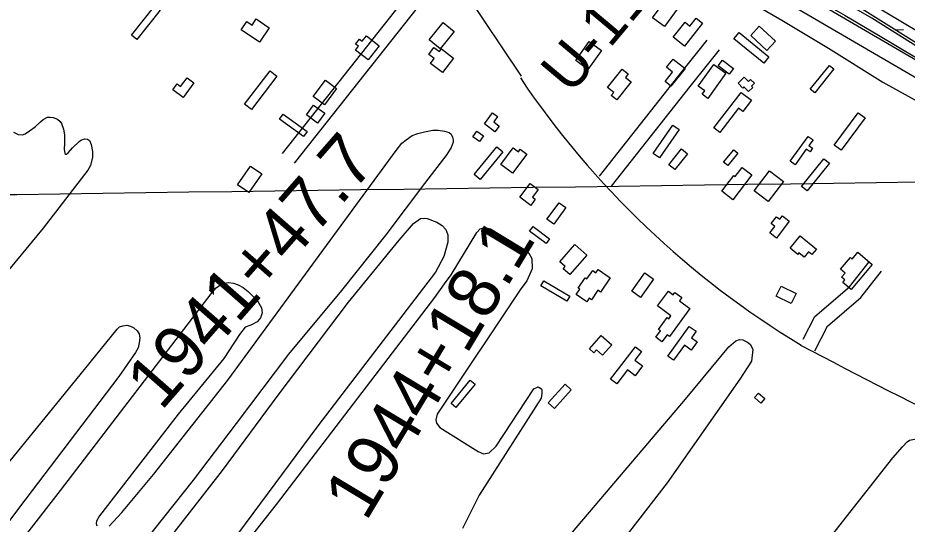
# Model space of a CAD drawing. Extents: x 3767014 to 3805179, y 361544 to 387384.
# Drawn here: x 3780033 to 3781747, y 378572 to 379547 of the extents above; entities that cross this region are included whole.
import ezdxf

# ---------------------------------------------------------------- set-up
doc = ezdxf.new("R2010")
doc.units = 0
for name, color, linetype in [('V-BLDG-OTLN', 7, 'Continuous'), ('V-FLOD-BASE', 7, 'Continuous'), ('V-GRID-MAJR', 7, 'Continuous'), ('V-LEVE-TOET', 7, 'Continuous'), ('V-RIVR-EDGE', 7, 'Continuous'), ('V-RIVR-RANG-IDEN', 7, 'Continuous'), ('V-ROAD-CNTR', 7, 'Continuous'), ('V-RRAP-FSHR', 7, 'Continuous'), ('V-SITE-VEGE', 7, 'Continuous'), ('V-SURV-IDEN', 7, 'Continuous'), ('V-SURV-LINE', 7, 'Continuous'), ('V-WETL-SWMP', 7, 'Continuous')]:
    doc.layers.add(name, color=color, linetype=linetype)

msp = doc.modelspace()

# ---------------------------------------------------------------- linework, layer by layer
at = {"layer": 'V-BLDG-OTLN'}
for points in [[(3781310.76, 379573.493), (3781279.207, 379530.509), (3781256.411, 379547.245), (3781287.966, 379590.227)], [(3780252.428, 379513.922), (3780297.138, 379570.304), (3780307.746, 379561.889), (3780263.038, 379505.509)], [(3780517.922, 379528.25), (3780499.341, 379500.674), (3780464.062, 379524.447), (3780474.652, 379540.168), (3780484.947, 379533.227), (3780492.959, 379545.07)], [(3781296.175, 379509.964), (3781319.036, 379538.84), (3781328.492, 379531.355), (3781340.35, 379546.332), (3781352.439, 379536.76), (3781317.717, 379492.908)], [(3780825.741, 379504.893), (3780852.756, 379537.995), (3780873.859, 379520.771), (3780846.841, 379487.671)], [(3781462.028, 379531.16), (3781493.096, 379502.531), (3781476.524, 379484.548), (3781445.459, 379513.181)], [(3780729.812, 379493.578), (3780708.511, 379466.313), (3780684.283, 379485.236), (3780689.885, 379492.406), (3780684.279, 379496.783), (3780691.738, 379506.333), (3780696.801, 379502.378), (3780705.042, 379512.927)], [(3781470.679, 379459.945), (3781413.218, 379506.589), (3781423.151, 379518.821), (3781480.607, 379472.178)], [(3781158.094, 379484.478), (3781131.958, 379447.948), (3781108.293, 379464.881), (3781134.43, 379501.411)], [(3780872.904, 379469.815), (3780851.914, 379441.943), (3780828.721, 379459.411), (3780835.799, 379468.809), (3780825.126, 379476.845), (3780835.221, 379490.25), (3780845.891, 379482.213), (3780849.709, 379487.282)], [(3781296.343, 379467.904), (3781318.987, 379449.392), (3781291.497, 379415.749), (3781280.423, 379424.8), (3781294.94, 379442.556), (3781282.906, 379452.196)], [(3781391.056, 379465.944), (3781412.311, 379449.564), (3781403.906, 379438.652), (3781382.574, 379455.085)], [(3780470.493, 379380.903), (3780519.684, 379444.927), (3780532.574, 379435.025), (3780483.381, 379371.001)], [(3781169.793, 379412.989), (3781198.073, 379448.626), (3781209.679, 379439.416), (3781204.273, 379432.602), (3781215.408, 379423.767), (3781187.833, 379389.015), (3781176.776, 379397.789), (3781181.48, 379403.72)], [(3781344.368, 379415.688), (3781374.111, 379457.129), (3781397.415, 379440.405), (3781362.8, 379392.179), (3781351.903, 379400), (3781356.773, 379406.787)], [(3781560.166, 379409.974), (3781597.177, 379455.753), (3781605.789, 379448.794), (3781568.778, 379403.013)], [(3780372.512, 379421.842), (3780351.825, 379393.973), (3780332.046, 379408.653), (3780340.459, 379419.989), (3780347.142, 379415.029), (3780359.417, 379431.562)], [(3780602.554, 379395.626), (3780625.938, 379427.169), (3780647.524, 379411.168), (3780624.14, 379379.625)], [(3781421.383, 379421.541), (3781432.786, 379432.983), (3781441.265, 379424.531), (3781445.332, 379428.658), (3781452.814, 379421.285), (3781447.204, 379415.608), (3781449.635, 379413.122), (3781441.478, 379405.092), (3781432.489, 379414.089), (3781430.419, 379412.002)], [(3781374.441, 379335.552), (3781427.068, 379403.738), (3781446.969, 379388.378), (3781430.411, 379366.925), (3781422.139, 379373.309), (3781386.067, 379326.578)], [(3780603.332, 379378.916), (3780624.766, 379363.333), (3780611.059, 379344.479), (3780589.701, 379360.167)], [(3780583.913, 379318.916), (3780537.882, 379352.223), (3780544.778, 379361.752), (3780590.778, 379328.466)], [(3780952.606, 379327.796), (3780932.255, 379342.847), (3780948.074, 379364.232), (3780957.913, 379356.955), (3780950.286, 379346.644), (3780960.796, 379338.87)], [(3781606.369, 379301.969), (3781652.656, 379364.603), (3781665.82, 379354.871), (3781619.535, 379292.239)], [(3781257.328, 379285.904), (3781295.466, 379340.838), (3781307.754, 379332.308), (3781269.616, 379277.374)], [(3780910.071, 379317.937), (3780917.589, 379328.783), (3780930.682, 379319.711), (3780923.164, 379308.862)], [(3781521.672, 379270.933), (3781556.223, 379318.824), (3781565.624, 379312.041), (3781557.727, 379301.094), (3781564.776, 379296.005), (3781559.701, 379288.974), (3781552.449, 379294.205), (3781530.869, 379264.298)], [(3780912.66, 379245.385), (3780956.45, 379298.979), (3780968.189, 379289.388), (3780924.397, 379235.794)], [(3780964.089, 379264.74), (3780987.756, 379296.566), (3780997.767, 379289.122), (3781001.562, 379294.223), (3781014.165, 379284.852), (3780986.703, 379247.924)], [(3781287.411, 379264.271), (3781312.391, 379294.999), (3781323.993, 379285.57), (3781299.013, 379254.84)], [(3781393.092, 379268.965), (3781412.874, 379293.099), (3781420.869, 379286.543), (3781401.442, 379262.844)], [(3781543.497, 379222.404), (3781586.221, 379275.861), (3781597.077, 379267.183), (3781554.354, 379213.727)], [(3780503.476, 379246.597), (3780478.312, 379210.777), (3780456.871, 379225.84), (3780482.037, 379261.658)], [(3781389.711, 379213.213), (3781412.859, 379243.615), (3781415.436, 379241.657), (3781428.778, 379259.182), (3781447.639, 379244.819), (3781411.141, 379196.892)], [(3781508.36, 379231.794), (3781478.889, 379193.404), (3781452.185, 379213.903), (3781481.662, 379252.29)], [(3781021.683, 379186.064), (3781000.57, 379201.641), (3781020.344, 379228.446), (3781036.109, 379216.815), (3781025.06, 379201.836), (3781030.408, 379197.889)], [(3781052.934, 379159.356), (3781076.297, 379191.178), (3781089.269, 379181.655), (3781065.906, 379149.831)], [(3781519.806, 379155.428), (3781494.843, 379123.178), (3781482.303, 379132.884), (3781492.105, 379145.549), (3781484.929, 379151.103), (3781495.101, 379164.247), (3781501.614, 379159.205), (3781506.605, 379165.646)], [(3781051.285, 379112.875), (3781019.457, 379136.539), (3781026.039, 379145.393), (3781057.865, 379121.724)], [(3781540.812, 379127.303), (3781572.157, 379101.723), (3781563.504, 379091.123), (3781557.043, 379096.399), (3781548.746, 379086.234), (3781538.408, 379094.674), (3781535.938, 379091.653), (3781521.416, 379103.538)], [(3781129.564, 379090.29), (3781096.845, 379052.905), (3781084.065, 379064.089), (3781087.69, 379068.23), (3781077.506, 379077.143), (3781106.601, 379110.387)], [(3781679.716, 379072.353), (3781639.075, 379023.793), (3781622.638, 379037.547), (3781626.773, 379042.485), (3781620.461, 379047.769), (3781627.154, 379055.762), (3781618.63, 379062.893), (3781637.484, 379085.423), (3781640.753, 379082.687), (3781651.726, 379095.776)], [(3781174.749, 379046.686), (3781156.079, 379019.029), (3781151.064, 379022.415), (3781138.847, 379004.317), (3781134.401, 379007.319), (3781129.654, 379000.284), (3781109.088, 379014.167), (3781115.989, 379024.391), (3781113.032, 379026.388), (3781126.639, 379046.546), (3781130.035, 379044.257), (3781141.018, 379060.53), (3781147.166, 379056.381), (3781151.303, 379062.512)], [(3781216.215, 379020.467), (3781241.397, 379055.881), (3781258.184, 379043.945), (3781233.004, 379008.531)], [(3781091.295, 379001.523), (3781041.19, 379030.773), (3781046.808, 379040.396), (3781096.91, 379011.147)], [(3781328.34, 378987.283), (3781288.789, 378933.595), (3781284.497, 378936.759), (3781274.367, 378923.009), (3781262.35, 378931.862), (3781271.42, 378944.177), (3781267.736, 378946.893), (3781284.616, 378969.806), (3781287.417, 378967.739), (3781291.702, 378973.56), (3781265.985, 378992.504), (3781286.838, 379020.807), (3781296.205, 379013.907), (3781299.318, 379018.134), (3781312.546, 379008.39), (3781308.02, 379002.25)], [(3781523.396, 378996.819), (3781494.72, 379011.093), (3781504.307, 379030.349), (3781532.983, 379016.072)], [(3781327.042, 378952.936), (3781340.323, 378943.46), (3781331.466, 378931.045), (3781342.287, 378923.322), (3781330.956, 378907.44), (3781317.607, 378916.965), (3781296.744, 378887.728), (3781286.017, 378895.443)], [(3781134.751, 378909.646), (3781157.57, 378935.389), (3781177.653, 378917.588), (3781160.028, 378897.704), (3781148.444, 378907.972), (3781143.242, 378902.119)], [(3781175.65, 378851.138), (3781223.35, 378913.424), (3781234.917, 378904.569), (3781222.283, 378888.072), (3781237.1, 378876.724), (3781222.631, 378857.833), (3781207.98, 378869.054), (3781187.379, 378842.158)], [(3780914.276, 378841.324), (3780877.653, 378796.729), (3780868.044, 378804.62), (3780904.669, 378849.215)], [(3781099.78, 378830.589), (3781067.46, 378794.827), (3781055.451, 378805.681), (3781087.768, 378841.441)], [(3781460.361, 378824.531), (3781472.77, 378813.723), (3781465.083, 378804.897), (3781452.503, 378815.851)]]:
    msp.add_lwpolyline(points, close=True, dxfattribs=at)
at = {"layer": 'V-FLOD-BASE'}
msp.add_lwpolyline([(3780033.308, 380822.351), (3780083.705, 380770.749), (3780137.73, 380716.041), (3780220.733, 380639.165), (3780314.601, 380554.315), (3780397.576, 380480.134), (3780519.497, 380375.803), (3780645.93, 380269.718), (3780751.489, 380184.087), (3780852.946, 380103.808), (3780948.514, 380028.409), (3781064.046, 379933.893), (3781170.54, 379844.678), (3781241.257, 379782.954), (3781241.257, 379782.954), (3781263.003, 379765.206), (3781291.034, 379747.97), (3781370.609, 379698.914), (3781484.931, 379634.939), (3781564.477, 379588.578), (3781627.305, 379551.483), (3781691.486, 379513.949), (3781801.334, 379448.132)], dxfattribs=at)
at = {"layer": 'V-GRID-MAJR'}
msp.add_spline([(3771088.411, 379085.847), (3773738.277, 379121.596), (3779038.002, 379193.674), (3784337.716, 379266.522), (3789637.419, 379340.141), (3794937.112, 379414.531), (3800236.794, 379489.691), (3802886.631, 379527.561)], degree=3, dxfattribs=at)
at = {"layer": 'V-LEVE-TOET'}
for points in [[(3779989.686, 380771.073), (3780088.393, 380675.251), (3780181.231, 380581.174), (3780274.501, 380488.901), (3780392.656, 380385.174), (3780486.215, 380308.669), (3780557.045, 380252.646), (3780654.268, 380170.323), (3780720.58, 380115.606), (3780803.649, 380052.053), (3780899.416, 379979.623), (3780992.583, 379897.259), (3781110.116, 379810.639), (3781196.881, 379737.664), (3781267.703, 379682.544), (3781292.65, 379665.235), (3781339.332, 379636.44), (3781401.823, 379603.299), (3781505.126, 379542.656), (3781595.297, 379489.084), (3781700.003, 379423.501), (3781803.72, 379366.464)], [(3781810.309, 379463.8), (3781679.052, 379546.518), (3781538.729, 379627.326), (3781406.158, 379705.488), (3781296.472, 379767.526), (3781225.14, 379811.327), (3781225.14, 379811.327), (3781180.669, 379849.948), (3781086.674, 379932.593), (3780966.592, 380033.602), (3780853.452, 380122.414), (3780832.385, 380138.556)]]:
    msp.add_lwpolyline(points, dxfattribs=at)
at = {"layer": 'V-RIVR-EDGE'}
msp.add_spline([(3778646.24, 382647.92), (3778659.876, 382602.597), (3778687.287, 382567.754), (3778735.679, 382514.257), (3778796.164, 382445.365), (3778835.674, 382397.551), (3778888.899, 382335.956), (3778952.607, 382262.203), (3779012.275, 382190.077), (3779057.436, 382138.206), (3779100.988, 382089.574), (3779134.849, 382046.627), (3779162.264, 382013.401), (3779205.838, 381973.665), (3779260.7, 381920.153), (3779294.566, 381879.632), (3779325.194, 381837.502), (3779360.663, 381790.507), (3779412.312, 381745.899), (3779454.294, 381716.68), (3779488.994, 381685.863), (3779533.368, 381642.89), (3779576.119, 381597.495), (3779620.485, 381551.287), (3779676.969, 381499.388), (3779726.99, 381450.74), (3779776.179, 381392.389), (3779876.993, 381279.725), (3779935.05, 381210.029), (3779960.041, 381177.618), (3780000.375, 381136.273), (3780060.096, 381085.174), (3780089.114, 381046.283), (3780155.269, 380980.612), (3780221.433, 380918.984), (3780269.028, 380870.342), (3780345.672, 380794.939), (3780399.741, 380747.899), (3780525.62, 380632.747), (3780574.841, 380587.335), (3780617.604, 380546.793), (3780649.066, 380515.174), (3780673.232, 380476.295), (3780710.32, 380430.105), (3780715.929, 380409.064), (3780730.431, 380386.383), (3780746.557, 380366.934), (3780778.851, 380344.209), (3780832.137, 380307.684), (3780871.695, 380279.28), (3780938.666, 380216.842), (3780975.778, 380180.357), (3781018.547, 380142.24), (3781081.494, 380087.899), (3781142.025, 380037.607), (3781200.156, 379997.835), (3781279.276, 379942.646), (3781347.092, 379894.762), (3781401.179, 379855), (3781466.567, 379806.314), (3781540.856, 379760.032), (3781563.475, 379749.463), (3781591.761, 379741.305), (3781611.132, 379725.891), (3781641.814, 379705.597), (3781703.987, 379665.006), (3781768.578, 379621.175), (3781821.047, 379581.417), (3781840.409, 379561.959), (3781862.209, 379547.348), (3781884.029, 379540.824), (3781913.115, 379529.43), (3781965.635, 379509.89), (3782018.949, 379484.687), (3782023.776, 379474.162), (3782024.562, 379465.264), (3782031.018, 379459.587), (3782040.723, 379459.563), (3782056.888, 379455.479), (3782096.48, 379440.824), (3782142.534, 379422.918), (3782192.615, 379398.532), (3782256.437, 379370.877), (3782308.124, 379341.634), (3782355.768, 379312.402), (3782425.225, 379274.219), (3782483.37, 379240.108), (3782518.081, 379214.143), (3782612.541, 379148.401), (3782677.126, 379102.144), (3782722.345, 379073.726), (3782774.821, 379036.394), (3782813.562, 379004.757), (3782852.3, 378971.503), (3782891.856, 378942.291), (3782929.816, 378921.979), (3782948.387, 378909.802), (3782956.456, 378902.503), (3782965.324, 378891.159), (3782976.623, 378881.426), (3783009.747, 378867.595), (3783020.246, 378861.908), (3783062.243, 378838.351), (3783100.998, 378812.375), (3783151.876, 378783.135), (3783202.741, 378748.233), (3783247.956, 378718.198), (3783325.482, 378672.717), (3783407.843, 378619.945), (3783473.245, 378576.92), (3783515.225, 378546.893), (3783550.759, 378526.587), (3783593.566, 378503.836), (3783636.355, 378473.807), (3783701.749, 378427.547), (3783745.35, 378399.134), (3783781.695, 378379.634), (3783840.643, 378343.095), (3783916.53, 378288.722), (3783971.442, 378255.428), (3784058.669, 378208.305), (3784177.383, 378139.269), (3784249.255, 378096.228), (3784300.952, 378071.029), (3784367.999, 378039.322), (3784407.569, 378015.771), (3784474.592, 377974.36), (3784555.345, 377925.636), (3784594.113, 377904.513), (3784636.123, 377886.616), (3784690.236, 377857.368), (3784719.292, 377833.843), (3784772.601, 377806.214), (3784811.368, 377785.091), (3784863.85, 377750.185), (3784995.456, 377661.707), (3785050.364, 377626.795), (3785102.863, 377599.168), (3785153.772, 377582.059), (3785203.053, 377560.91), (3785266.865, 377529.211)], degree=3, dxfattribs=at)
at = {"layer": 'V-ROAD-CNTR'}
for points in [[(3780180.334, 380473.051), (3780223.882, 380433.716), (3780426.278, 380225.683), (3780626.161, 380022.349), (3780660.547, 379962.231), (3780744.856, 379828.853), (3780894.446, 379597.656), (3781003.272, 379434.826)], [(3780543.282, 379285.976), (3780846.506, 379669.885)], [(3780566.824, 379267.382), (3780864.561, 379644.345)], [(3781154.416, 379242.019), (3781305.228, 379433.374), (3781361.566, 379504.211)], [(3781177.484, 379222.821), (3781328.748, 379414.752), (3781385.046, 379485.537)], [(3781546.513, 378928.141), (3781569.322, 378972.042), (3781635.614, 379029.262), (3781673.6, 379077.567)], [(3781568.707, 378905.79), (3781593.286, 378953.098), (3781657.408, 379008.442), (3781697.182, 379059.023)]]:
    msp.add_lwpolyline(points, dxfattribs=at)
for centre, radius, start, end in [((3782438.174, 380399.825), 1732.417, 213.984803, 238.865281), ((3788462.355, 392039.428), 14835.66, 242.1929628, 245.1395211)]:
    msp.add_arc(centre, radius, start, end, dxfattribs=at)
at = {"layer": 'V-RRAP-FSHR'}
msp.add_lwpolyline([(3782184.756, 379271.949), (3781634.784, 379600.702), (3781303.145, 379780.78), (3781133.821, 379909.411), (3780890.404, 380113.256), (3780565.67, 380378.863), (3780204.676, 380695.617), (3779970.329, 380928.932), (3779684.372, 381135.741), (3779561.421, 381256.633), (3779323.818, 381551.992), (3779094.739, 381872.997), (3778954.725, 382074.421), (3778782.34, 382292.407), (3778544.366, 382515.056), (3778048.414, 382973.145), (3777558.565, 383445.969), (3777072.653, 383926.093), (3776661.747, 384415.936), (3776254.152, 384895.528), (3775977.183, 385214.815)], dxfattribs=at)
at = {"layer": 'V-SITE-VEGE'}
for points in [[(3780047.462, 379323.821), (3780055.957, 379329.307), (3780066.67, 379337.518), (3780076.926, 379347.074), (3780082.28, 379351.629), (3780090.787, 379355.768), (3780095.737, 379355.817), (3780101.593, 379355.426), (3780109.727, 379351.909), (3780115.175, 379347.465), (3780117.915, 379343.443), (3780121.624, 379332.681), (3780123.537, 379321.9), (3780123.256, 379305.246), (3780122.464, 379294.436), (3780123.903, 379285.9), (3780125.718, 379284.569), (3780127.068, 379284.583), (3780130.639, 379287.319), (3780139.091, 379296.857), (3780151.568, 379309.135), (3780155.14, 379311.873), (3780161.865, 379314.191), (3780167.72, 379313.8), (3780171.798, 379311.142), (3780175.032, 379303.075), (3780177.42, 379289.599), (3780177.08, 379278.794), (3780173.639, 379263.008), (3780168.333, 379253.953), (3780082.169, 379142.366), (3779951.034, 378983.968)], [(3780024.926, 379327.192), (3780034.422, 379322.787), (3780042.53, 379321.97), (3780047.462, 379323.821)], [(3780233.551, 378594.727), (3780294.756, 378667.703), (3780438.05, 378849.138), (3780628.477, 379108.83), (3780762.263, 379291.526), (3780773.425, 379305.657), (3780781.498, 379312.072), (3780793.169, 379320.329), (3780804.433, 379324.513), (3780817.059, 379327.808), (3780833.308, 379330.686), (3780843.255, 379330.79), (3780855.482, 379329.109), (3780864.552, 379326.485), (3780868.206, 379322.905), (3780870.975, 379317.509), (3780871.929, 379312.543), (3780871.981, 379307.57), (3780868.464, 379297.588), (3780860.012, 379283.934), (3780816.725, 379227.872), (3780742.217, 379129.437), (3780656.951, 379021.851), (3780555.104, 378899.625), (3780454.275, 378766.101), (3780371.285, 378656.73), (3780276.639, 378537.741)], [(3779944.011, 378074.494), (3780128.026, 378297.949), (3780261.994, 378463.012), (3780428.034, 378675.428), (3780535.076, 378820.318), (3780670.705, 378999.866), (3780768.059, 379119.334), (3780795.768, 379151.271), (3780809.24, 379160.452), (3780816.465, 379161.431), (3780821.901, 379160.583), (3780840.964, 379153.542), (3780850.974, 379147.314), (3780858.294, 379139.249), (3780862.013, 379129.341), (3780862.16, 379114.872), (3780854.298, 379087.66), (3780838.328, 379057.648), (3780611.647, 378761.411), (3780388.63, 378460.689), (3780137.654, 378152.445), (3780002.738, 377991.896)], [(3780307.709, 378326.015), (3780531.806, 378609.565), (3780837.017, 379008.802), (3780855.74, 379035.221), (3780868.222, 379052.531), (3780918.04, 379133.531), (3780924.297, 379140.828), (3780931.512, 379142.71), (3780936.034, 379142.759), (3780944.191, 379141.033), (3781009.715, 379101.007), (3781017.925, 379093.855), (3781023.455, 379083.963), (3781024.563, 379064.077), (3781013.95, 379040.456), (3781001.467, 379023.146), (3780841.129, 378783.657), (3780838.526, 378772.778), (3780840.4, 378766.466), (3780846.815, 378758.391), (3780920.541, 378712.118), (3780930.535, 378707.699), (3780941.367, 378709.618), (3780954.802, 378722.418)], [(3779775.242, 378199.704), (3780115.406, 378636.58), (3780407.68, 379018.169), (3780415.287, 379027.305), (3780424.277, 379033.738), (3780431.501, 379036.077), (3780439.185, 379037.513), (3780449.161, 379036.255), (3780457.795, 379033.175), (3780467.361, 379027.838), (3780476.95, 379020.238), (3780482.435, 379015.312), (3780495.251, 379001.855), (3780503.085, 378988.805), (3780504.092, 378978.852), (3780501.018, 378969.308), (3780494.307, 378961.542), (3780482.144, 378955.076), (3780471.314, 378951.343), (3780460.589, 378937.195), (3780430.266, 378891.144), (3780342.149, 378783.819), (3780190.627, 378587.989), (3780185.339, 378577.958), (3780184.481, 378573.425), (3780185.888, 378568.465)], [(3779956.293, 378617.984), (3780161.632, 378869.669), (3780224.706, 378947.319), (3780229.189, 378951.894), (3780235.96, 378954.227), (3780243.65, 378955.212), (3780250.462, 378953.471), (3780256.835, 378950.364), (3780263.69, 378944.546), (3780266.919, 378938.69), (3780268.367, 378930.097), (3780267.102, 378921.026), (3780265.385, 378911.495), (3780260.493, 378902.84), (3780227.903, 378856.303), (3780036.605, 378604.764), (3779807.805, 378299.841)], [(3781102.1, 378556.616), (3781320.146, 378812.974), (3781403.226, 378913.303), (3781416.671, 378925.198), (3781423.878, 378927.986), (3781430.218, 378927.146), (3781439.305, 378922.716), (3781444.777, 378918.251), (3781449.4, 378908.349), (3781446.918, 378885.715), (3781424.662, 378851.122), (3781284.716, 378651.632), (3781170.468, 378503.955)], [(3780954.802, 378722.418), (3781027.833, 378832.596), (3781035.935, 378836.29), (3781042.302, 378832.741), (3781043.234, 378830.038), (3781043.3, 378823.71), (3781041.584, 378814.645), (3780922.306, 378628.029), (3780890.408, 378563.495)], [(3781587.236, 378531.444), (3781719.064, 378699.502), (3781737.668, 378721.205), (3781746.984, 378730.263), (3781751.433, 378733.446), (3781760.821, 378735.783), (3781772.019, 378736.346), (3781785.503, 378732.451), (3781828.274, 378713.169), (3781844.512, 378703.027), (3781855.782, 378696.42), (3781858.06, 378692.859), (3781859.035, 378685.252), (3781856.018, 378673.567), (3781848.975, 378660.949), (3781621.964, 378378.532)], [(3780209.405, 378568.254), (3780233.551, 378594.727)]]:
    msp.add_lwpolyline(points, dxfattribs=at)
at = {"layer": 'V-SURV-LINE'}
for points in [[(3781283.409, 379746.883), (3782445.504, 379069.073)], [(3782430.388, 379043.16), (3781268.292, 379720.97)]]:
    msp.add_lwpolyline(points, dxfattribs=at)
at = {"layer": 'V-WETL-SWMP'}
msp.add_line((3781724.085, 379524.277), (3781739.657, 379524.494), dxfattribs=at)
msp.add_lwpolyline([(3781764.568, 379498.738), (3781622.522, 379588.374), (3781469.534, 379677.508), (3781330.679, 379760.922), (3781309.817, 379774.782), (3781289.677, 379794.514), (3781280.591, 379803.804), (3781271.133, 379811.135), (3781262.497, 379814.565), (3781249.582, 379815.997), (3781240.184, 379817.464), (3781227.232, 379822.414), (3781222.127, 379824.708), (3781200.826, 379843.255), (3781150.331, 379887.697), (3781080.909, 379947.973), (3780986.313, 380023.239), (3780871.634, 380112.764), (3780756.508, 380207.758), (3780609.443, 380329.4), (3780465.106, 380451.852), (3780317.933, 380584.049), (3780170.724, 380719.763), (3780021.855, 380864.843)], dxfattribs=at)

# ---------------------------------------------------------------- texts
at = {"layer": 'V-RIVR-RANG-IDEN'}
msp.add_text('U-110', height=83, rotation=49.980326, dxfattribs=at).set_placement((3781098.696, 379397.661))
at = {"layer": 'V-SURV-IDEN'}
for s, rotation, p in [('1933+82.9', 50.211111, (3779750.181, 379354.879)), ('1941+47.7', 48.86, (3780309.825, 378788.621)), ('1944+18.1', 58.959722, (3780704.203, 378575.382))]:
    msp.add_text(s, height=100, rotation=rotation, dxfattribs=at).set_placement(p)

doc.saveas('drawing.dxf')
